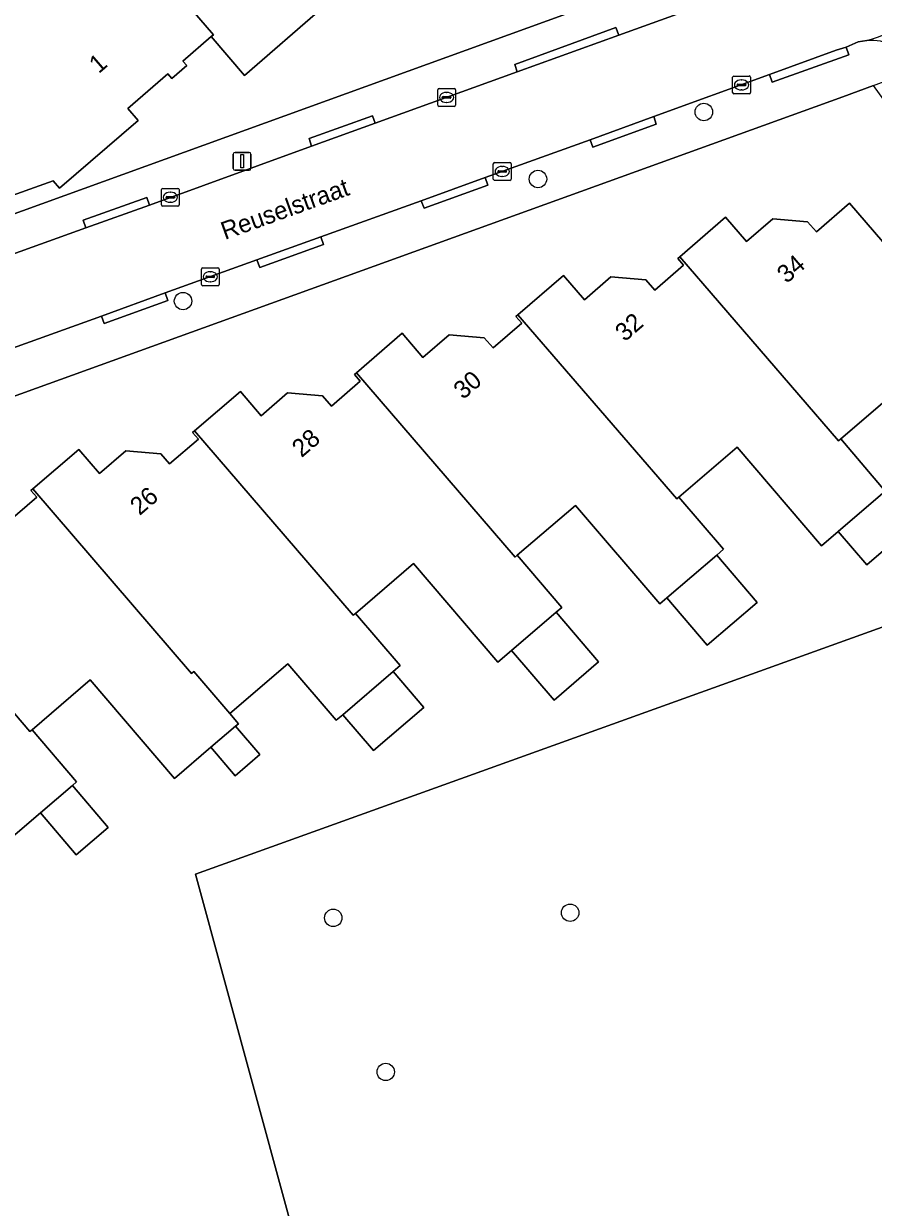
# Model space of a CAD drawing. Extents: x 157320 to 158835, y 386650 to 388491.
# Drawn here: x 157817.1 to 157864.7, y 388000 to 388066.3 of the extents above; entities that cross this region are included whole.
import ezdxf

# ---------------------------------------------------------------- set-up
doc = ezdxf.new("R2010")
doc.units = 0
for name, color, linetype in [('IMGEO_Boom', 7, 'Continuous'), ('IMGEO_Erf', 7, 'Continuous'), ('IMGEO_Fietspad_open', 7, 'Continuous'), ('IMGEO_Groenvoorziening', 7, 'Continuous'), ('IMGEO_Kolk', 7, 'Continuous'), ('IMGEO_Lichtmast', 7, 'Continuous'), ('IMGEO_Openbare_ruimte_label', 7, 'Continuous'), ('IMGEO_Pand', 7, 'Continuous'), ('IMGEO_Pand_nummerreeks', 7, 'Continuous'), ('IMGEO_Rijbaan_lokaal_open', 7, 'Continuous'), ('IMGEO_Voetpad_open', 7, 'Continuous')]:
    doc.layers.add(name, color=color, linetype=linetype)

msp = doc.modelspace()

# ---------------------------------------------------------------- linework, layer by layer
at = {"layer": 'IMGEO_Boom'}
for centre in [(157855.228, 388061.377), (157845.923, 388057.622), (157826.016, 388050.78), (157834.441, 388016.215), (157847.729, 388016.502), (157837.386, 388007.58)]:
    msp.add_circle(centre, 0.489, dxfattribs=at)
at = {"layer": 'IMGEO_Erf'}
for points in [[(157811.369, 388053.802), (157858.99, 388071.036)], [(157833.86, 388067.24), (157829.47, 388063.43), (157827.596, 388065.605), (157826, 388064.23), (157826.22, 388063.975), (157825.385, 388063.255), (157825.165, 388063.51), (157822.912, 388061.569), (157823.493, 388060.894), (157819.09, 388057.1), (157818.73, 388057.516), (157809.452, 388054.214)], [(157872.203, 388052.525), (157872.108, 388052.666), (157864.749, 388062.866), (157863.027, 388062.219), (157789.935, 388035.857), (157787.918, 388033.48), (157787.622, 388032.011), (157805.73, 388011.032), (157799.757, 388008.806), (157779.578, 388032.104), (157761.484, 388053.009), (157758.247, 388056.749)], [(157816.193, 388038.397), (157817.812, 388039.787), (157817.486, 388040.167), (157817.6, 388040.265), (157820.17, 388042.47), (157821.33, 388041.12), (157822.809, 388042.391), (157824.768, 388042.228), (157825.263, 388041.652), (157826.879, 388043.04), (157826.553, 388043.419), (157826.667, 388043.517), (157829.23, 388045.72), (157830.407, 388044.357), (157831.884, 388045.632), (157833.844, 388045.475), (157834.341, 388044.9), (157835.954, 388046.293), (157835.627, 388046.671), (157835.74, 388046.769), (157838.3, 388048.98), (157839.473, 388047.617), (157840.949, 388048.888), (157842.906, 388048.728), (157843.402, 388048.153), (157845.014, 388049.541), (157844.688, 388049.919), (157844.801, 388050.017), (157847.36, 388052.22), (157848.538, 388050.855), (157850.016, 388052.131), (157851.979, 388051.973), (157852.476, 388051.397), (157854.091, 388052.791), (157853.764, 388053.17), (157853.877, 388053.268), (157856.44, 388055.48), (157857.615, 388054.117), (157859.091, 388055.39), (157861.05, 388055.23), (157861.55, 388054.66), (157863.39, 388056.27), (157874.48, 388043.41)], [(157826.721, 388018.662), (157872.771, 388035.222), (157869.818, 388034.717), (157868.427, 388036.34), (157875.353, 388042.274), (157876.04, 388041.477), (157877.895, 388049.402), (157876.811, 388049.72), (157875.588, 388050.143)], [(157866.167, 388045.851), (157862.905, 388043.057), (157865.407, 388040.136)], [(157867.009, 388038.266), (157864.369, 388036.004), (157862.766, 388037.874), (157861.826, 388037.069), (157857.095, 388042.592), (157853.833, 388039.797), (157856.335, 388036.876), (157855.951, 388036.547), (157858.226, 388033.891), (157855.423, 388031.491), (157853.148, 388034.147), (157852.754, 388033.809), (157848.023, 388039.332), (157844.761, 388036.537), (157847.263, 388033.617), (157846.944, 388033.344), (157849.328, 388030.562), (157846.828, 388028.419), (157844.444, 388031.202), (157843.682, 388030.549), (157838.951, 388036.072), (157835.689, 388033.278), (157838.191, 388030.357), (157837.795, 388030.018), (157839.513, 388028.012), (157836.69, 388025.594), (157834.972, 388027.599), (157834.61, 388027.289), (157831.895, 388030.458), (157828.633, 388027.664), (157829.119, 388027.097), (157828.966, 388026.966), (157830.332, 388025.371), (157828.946, 388024.183), (157827.58, 388025.778), (157825.539, 388024.03), (157820.807, 388029.553), (157817.545, 388026.758), (157820.047, 388023.837), (157819.808, 388023.632), (157821.819, 388021.285), (157820.025, 388019.747), (157818.013, 388022.095), (157816.467, 388020.77)], [(157879.029, 387961.798), (157859.545, 387962.558), (157859.352, 387959.045), (157853.383, 387959.372), (157853.036, 387953.05), (157850.54, 387953.187), (157850.887, 387959.509), (157851.079, 387963.022), (157849.621, 387963.102), (157841.743, 387963.535), (157826.721, 388018.662)]]:
    msp.add_lwpolyline(points, dxfattribs=at)
at = {"layer": 'IMGEO_Fietspad_open'}
for centre, radius, start, end in [((157862.372, 388072.474), 7.368, 285.70476, 328.20667), ((157864.598, 388062.438), 2.952, 34.92231, 94.49869)]:
    msp.add_arc(centre, radius, start, end, dxfattribs=at)
at = {"layer": 'IMGEO_Groenvoorziening'}
msp.add_lwpolyline([(157899.444, 388004.588), (157897.773, 388043.57), (157877.895, 388049.402), (157876.04, 388041.477), (157878.513, 388038.611), (157875.004, 388035.604), (157872.771, 388035.222), (157826.721, 388018.662), (157841.743, 387963.535), (157849.621, 387963.102), (157851.079, 387963.022), (157859.545, 387962.558), (157879.029, 387961.798), (157888.448, 387961.49), (157897.091, 387960.586), (157900.699, 387996.907), (157899.765, 387997.331), (157899.647, 388000)], close=True, dxfattribs=at)
at = {"layer": 'IMGEO_Kolk'}
for p, q in [((157856.841, 388062.469), (157856.841, 388063.321)), ((157856.916, 388063.395), (157857.768, 388063.395)), ((157857.1, 388062.889), (157857.1, 388062.901)), ((157857.538, 388062.852), (157857.14, 388062.852)), ((157857.143, 388062.938), (157857.541, 388062.938)), ((157857.329, 388063.175), (157857.354, 388063.175)), ((157857.584, 388062.901), (157857.584, 388062.889)), ((157857.842, 388063.321), (157857.842, 388062.469)), ((157840.299, 388061.768), (157840.299, 388062.62)), ((157840.374, 388062.694), (157841.226, 388062.694)), ((157840.558, 388062.188), (157840.558, 388062.2)), ((157840.996, 388062.151), (157840.598, 388062.151)), ((157840.601, 388062.237), (157840.999, 388062.237)), ((157840.787, 388062.474), (157840.812, 388062.474)), ((157841.042, 388062.2), (157841.042, 388062.188)), ((157841.3, 388062.62), (157841.3, 388061.768)), ((157857.768, 388062.395), (157856.916, 388062.395)), ((157857.352, 388062.615), (157857.327, 388062.615)), ((157841.226, 388061.694), (157840.374, 388061.694)), ((157840.81, 388061.914), (157840.785, 388061.914)), ((157843.418, 388057.619), (157843.418, 388058.471)), ((157843.493, 388058.545), (157844.345, 388058.545)), ((157843.906, 388058.325), (157843.931, 388058.325)), ((157844.419, 388058.471), (157844.419, 388057.619)), ((157844.345, 388057.545), (157843.493, 388057.545)), ((157843.677, 388058.039), (157843.677, 388058.051)), ((157844.115, 388058.002), (157843.717, 388058.002)), ((157843.72, 388058.088), (157844.118, 388058.088)), ((157843.929, 388057.765), (157843.904, 388057.765)), ((157844.161, 388058.051), (157844.161, 388058.039)), ((157824.804, 388056.173), (157824.804, 388057.025)), ((157824.879, 388057.099), (157825.731, 388057.099)), ((157825.292, 388056.879), (157825.317, 388056.879)), ((157825.805, 388057.025), (157825.805, 388056.173)), ((157825.063, 388056.593), (157825.063, 388056.605)), ((157825.501, 388056.556), (157825.103, 388056.556)), ((157825.106, 388056.642), (157825.504, 388056.642)), ((157825.315, 388056.319), (157825.29, 388056.319)), ((157825.547, 388056.605), (157825.547, 388056.593)), ((157825.731, 388056.099), (157824.879, 388056.099)), ((157827.044, 388051.716), (157827.044, 388052.568)), ((157827.119, 388052.642), (157827.971, 388052.642)), ((157827.346, 388052.185), (157827.744, 388052.185)), ((157827.532, 388052.422), (157827.557, 388052.422)), ((157828.045, 388052.568), (157828.045, 388051.716)), ((157827.971, 388051.642), (157827.119, 388051.642)), ((157827.303, 388052.136), (157827.303, 388052.148)), ((157827.741, 388052.099), (157827.343, 388052.099)), ((157827.555, 388051.862), (157827.53, 388051.862)), ((157827.787, 388052.148), (157827.787, 388052.136))]:
    msp.add_line(p, q, dxfattribs=at)
for points in [[(157856.841, 388062.469), (157856.841, 388063.321)], [(157856.916, 388063.395), (157857.768, 388063.395)], [(157857.842, 388063.321), (157857.842, 388062.469)], [(157840.299, 388061.768), (157840.299, 388062.62)], [(157840.374, 388062.694), (157841.226, 388062.694)], [(157841.3, 388062.62), (157841.3, 388061.768)], [(157857.768, 388062.395), (157856.916, 388062.395)], [(157841.226, 388061.694), (157840.374, 388061.694)], [(157843.418, 388057.619), (157843.418, 388058.471)], [(157843.493, 388058.545), (157844.345, 388058.545)], [(157844.419, 388058.471), (157844.419, 388057.619)], [(157844.345, 388057.545), (157843.493, 388057.545)], [(157824.804, 388056.173), (157824.804, 388057.025)], [(157824.879, 388057.099), (157825.731, 388057.099)], [(157825.805, 388057.025), (157825.805, 388056.173)], [(157825.731, 388056.099), (157824.879, 388056.099)], [(157827.044, 388051.716), (157827.044, 388052.568)], [(157827.119, 388052.642), (157827.971, 388052.642)], [(157828.045, 388052.568), (157828.045, 388051.716)], [(157827.971, 388051.642), (157827.119, 388051.642)]]:
    msp.add_lwpolyline(points, dxfattribs=at)
for centre, radius, start, end in [((157856.918, 388063.319), 0.0765, 91.55205, 178.44795), ((157856.918, 388063.319), 0.0765, 91.55205, 178.44795), ((157857.14, 388062.898), 0.0403, 85.87752, 175.75265), ((157857.137, 388062.888), 0.0366, 178.93798, 274.71019), ((157857.541, 388062.895), 0.043, 264.86636, 352.45326), ((157857.545, 388062.9), 0.0386, 1.73085, 96.63898), ((157857.766, 388063.319), 0.0765, 1.55205, 88.44795), ((157857.766, 388063.319), 0.0765, 1.55205, 88.44795), ((157840.376, 388062.618), 0.0765, 91.55205, 178.44795), ((157840.376, 388062.618), 0.0765, 91.55205, 178.44795), ((157840.598, 388062.197), 0.0403, 85.87752, 175.75265), ((157840.595, 388062.187), 0.0366, 178.93798, 274.71019), ((157840.999, 388062.194), 0.043, 264.86636, 352.45326), ((157841.003, 388062.199), 0.0386, 1.73085, 96.63898), ((157841.224, 388062.618), 0.0765, 1.55205, 88.44795), ((157841.224, 388062.618), 0.0765, 1.55205, 88.44795), ((157856.918, 388062.471), 0.0765, 181.55205, 268.44795), ((157856.918, 388062.471), 0.0765, 181.55205, 268.44795), ((157857.766, 388062.471), 0.0765, 271.55205, 358.44795), ((157857.766, 388062.471), 0.0765, 271.55205, 358.44795), ((157840.376, 388061.77), 0.0765, 181.55205, 268.44795), ((157840.376, 388061.77), 0.0765, 181.55205, 268.44795), ((157841.224, 388061.77), 0.0765, 271.55205, 358.44795), ((157841.224, 388061.77), 0.0765, 271.55205, 358.44795), ((157843.495, 388058.469), 0.0765, 91.55205, 178.44795), ((157843.495, 388058.469), 0.0765, 91.55205, 178.44795), ((157844.343, 388058.469), 0.0765, 1.55205, 88.44795), ((157844.343, 388058.469), 0.0765, 1.55205, 88.44795), ((157843.495, 388057.621), 0.0765, 181.55205, 268.44795), ((157843.495, 388057.621), 0.0765, 181.55205, 268.44795), ((157843.717, 388058.048), 0.0403, 85.87752, 175.75265), ((157843.714, 388058.038), 0.0366, 178.93798, 274.71019), ((157844.118, 388058.045), 0.043, 264.86636, 352.45326), ((157844.122, 388058.05), 0.0386, 1.73085, 96.63898), ((157844.343, 388057.621), 0.0765, 271.55205, 358.44795), ((157844.343, 388057.621), 0.0765, 271.55205, 358.44795), ((157824.881, 388057.023), 0.0765, 91.55205, 178.44795), ((157824.881, 388057.023), 0.0765, 91.55205, 178.44795), ((157825.729, 388057.023), 0.0765, 1.55205, 88.44795), ((157825.729, 388057.023), 0.0765, 1.55205, 88.44795), ((157824.881, 388056.175), 0.0765, 181.55205, 268.44795), ((157824.881, 388056.175), 0.0765, 181.55205, 268.44795), ((157825.103, 388056.602), 0.0403, 85.87752, 175.75265), ((157825.1, 388056.592), 0.0366, 178.93798, 274.71019), ((157825.504, 388056.599), 0.043, 264.86636, 352.45326), ((157825.508, 388056.604), 0.0386, 1.73085, 96.63898), ((157825.729, 388056.175), 0.0765, 271.55205, 358.44795), ((157825.729, 388056.175), 0.0765, 271.55205, 358.44795), ((157827.121, 388052.566), 0.0765, 91.55205, 178.44795), ((157827.121, 388052.566), 0.0765, 91.55205, 178.44795), ((157827.343, 388052.145), 0.0403, 85.87752, 175.75265), ((157827.748, 388052.147), 0.0386, 1.73085, 96.63898), ((157827.969, 388052.566), 0.0765, 1.55205, 88.44795), ((157827.969, 388052.566), 0.0765, 1.55205, 88.44795), ((157827.121, 388051.718), 0.0765, 181.55205, 268.44795), ((157827.121, 388051.718), 0.0765, 181.55205, 268.44795), ((157827.34, 388052.135), 0.0366, 178.93798, 274.71019), ((157827.744, 388052.142), 0.043, 264.86636, 352.45326), ((157827.969, 388051.718), 0.0765, 271.55205, 358.44795), ((157827.969, 388051.718), 0.0765, 271.55205, 358.44795)]:
    msp.add_arc(centre, radius, start, end, dxfattribs=at)
for centre, major_axis, ratio, start_param, end_param in [((157857.328, 388062.895), (-0.387, 0.002), 0.722429, 4.712389, 7.853982), ((157857.353, 388062.895), (-0.39, 0.002), 0.717154, 1.570796, 4.712389), ((157840.786, 388062.194), (-0.387, 0.002), 0.722429, 4.712389, 7.853982), ((157840.811, 388062.194), (-0.39, 0.002), 0.717154, 1.570796, 4.712389), ((157843.905, 388058.045), (-0.387, 0.002), 0.722429, 4.712389, 7.853982), ((157843.93, 388058.045), (-0.39, 0.002), 0.717154, 1.570796, 4.712389), ((157825.291, 388056.599), (-0.387, 0.002), 0.722429, 4.712389, 7.853982), ((157825.316, 388056.599), (-0.39, 0.002), 0.717154, 1.570796, 4.712389), ((157827.531, 388052.142), (-0.387, 0.002), 0.722429, 4.712389, 7.853982), ((157827.556, 388052.142), (-0.39, 0.002), 0.717154, 1.570796, 4.712389)]:
    msp.add_ellipse(centre, major_axis=major_axis, ratio=ratio, start_param=start_param, end_param=end_param, dxfattribs=at)
at = {"layer": 'IMGEO_Lichtmast'}
for p, q in [((157828.836, 388058.216), (157828.836, 388059.016)), ((157828.836, 388059.016), (157828.836, 388058.216)), ((157828.936, 388059.116), (157829.726, 388059.116)), ((157829.726, 388059.116), (157828.936, 388059.116)), ((157829.826, 388059.016), (157829.826, 388058.216)), ((157829.826, 388058.216), (157829.826, 388059.016)), ((157829.726, 388058.116), (157828.936, 388058.116)), ((157828.936, 388058.116), (157829.726, 388058.116))]:
    msp.add_line(p, q, dxfattribs=at)
msp.add_lwpolyline([(157829.256, 388058.991), (157829.406, 388058.991), (157829.406, 388058.241), (157829.256, 388058.241), (157829.256, 388058.991)], dxfattribs=at)
for centre, start, end in [((157828.936, 388059.016), 90, 180), ((157828.936, 388059.016), 90, 180), ((157829.726, 388059.016), 0, 90), ((157829.726, 388059.016), 360, 90), ((157828.936, 388058.216), 180, 270), ((157828.936, 388058.216), 180, 270), ((157829.726, 388058.216), 270, 0), ((157829.726, 388058.216), 270, 0)]:
    msp.add_arc(centre, 0.1, start, end, dxfattribs=at)
at = {"layer": 'IMGEO_Pand'}
for points in [[(157834.679, 388076.02), (157834.806, 388076.131), (157828.612, 388083.32), (157828.254, 388083.004), (157825.19, 388080.361), (157830.083, 388074.7), (157824.419, 388069.784), (157824.299, 388069.68), (157827.719, 388065.711), (157827.596, 388065.605), (157829.47, 388063.43), (157833.86, 388067.24), (157833.278, 388067.915), (157835.503, 388069.832), (157835.762, 388069.532), (157836.674, 388070.318), (157836.416, 388070.618), (157837.967, 388071.955), (157838.09, 388072.061)], [(157862.905, 388043.057), (157866.167, 388045.851), (157870.892, 388040.336), (157874.48, 388043.41), (157863.39, 388056.27), (157861.55, 388054.66), (157861.05, 388055.23), (157859.091, 388055.39), (157857.615, 388054.117), (157856.44, 388055.48), (157853.877, 388053.268), (157862.779, 388042.949)], [(157853.877, 388053.268), (157853.764, 388053.17), (157854.091, 388052.791), (157852.476, 388051.397), (157851.979, 388051.973), (157850.016, 388052.131), (157848.538, 388050.855), (157847.36, 388052.22), (157844.801, 388050.017), (157853.708, 388039.69), (157853.833, 388039.797), (157857.095, 388042.592), (157861.826, 388037.069), (157862.766, 388037.874), (157865.407, 388040.136), (157862.905, 388043.057), (157862.779, 388042.949)], [(157844.801, 388050.017), (157844.688, 388049.919), (157845.014, 388049.541), (157843.402, 388048.153), (157842.906, 388048.728), (157840.949, 388048.888), (157839.473, 388047.617), (157838.3, 388048.98), (157835.74, 388046.769), (157844.639, 388036.433), (157844.761, 388036.537), (157848.023, 388039.332), (157852.754, 388033.809), (157853.148, 388034.147), (157855.951, 388036.547), (157856.335, 388036.876), (157853.833, 388039.797), (157853.708, 388039.69)], [(157835.74, 388046.769), (157835.627, 388046.671), (157835.954, 388046.293), (157834.341, 388044.9), (157833.844, 388045.475), (157831.884, 388045.632), (157830.407, 388044.357), (157829.23, 388045.72), (157826.667, 388043.517), (157835.567, 388033.174), (157835.689, 388033.278), (157838.951, 388036.072), (157843.682, 388030.549), (157844.444, 388031.202), (157846.944, 388033.344), (157847.263, 388033.617), (157844.761, 388036.537), (157844.639, 388036.433)], [(157826.667, 388043.517), (157826.553, 388043.419), (157826.879, 388043.04), (157825.263, 388041.652), (157824.768, 388042.228), (157822.809, 388042.391), (157821.33, 388041.12), (157820.17, 388042.47), (157817.6, 388040.265), (157826.496, 388029.915), (157826.617, 388030.018), (157828.633, 388027.664), (157831.895, 388030.458), (157834.61, 388027.289), (157834.972, 388027.599), (157837.795, 388030.018), (157838.191, 388030.357), (157835.689, 388033.278), (157835.567, 388033.174)], [(157817.6, 388040.265), (157817.486, 388040.167), (157817.812, 388039.787), (157816.193, 388038.397), (157815.697, 388038.975), (157813.734, 388039.139), (157812.251, 388037.867), (157811.09, 388039.22), (157808.557, 388037.021), (157817.43, 388026.659), (157817.545, 388026.758), (157820.807, 388029.553), (157825.539, 388024.03), (157827.58, 388025.778), (157828.966, 388026.966), (157829.119, 388027.097), (157828.633, 388027.664), (157826.617, 388030.018), (157826.496, 388029.915)], [(157865.407, 388040.136), (157862.766, 388037.874), (157864.369, 388036.004), (157867.009, 388038.266)], [(157808.557, 388037.021), (157808.44, 388036.92), (157808.767, 388036.54), (157807.146, 388035.148), (157806.65, 388035.726), (157804.686, 388035.89), (157803.203, 388034.616), (157802.04, 388035.97), (157799.473, 388033.767), (157808.364, 388023.392), (157808.48, 388023.491), (157811.742, 388026.285), (157816.467, 388020.77), (157818.013, 388022.095), (157819.808, 388023.632), (157820.047, 388023.837), (157817.545, 388026.758), (157817.43, 388026.659)], [(157855.951, 388036.547), (157853.148, 388034.147), (157855.423, 388031.491), (157858.226, 388033.891)], [(157846.944, 388033.344), (157844.444, 388031.202), (157846.828, 388028.419), (157849.328, 388030.562)], [(157837.795, 388030.018), (157834.972, 388027.599), (157836.69, 388025.594), (157839.513, 388028.012)], [(157828.966, 388026.966), (157827.58, 388025.778), (157828.946, 388024.183), (157830.332, 388025.371)], [(157819.808, 388023.632), (157818.013, 388022.095), (157820.025, 388019.747), (157821.819, 388021.285)]]:
    msp.add_lwpolyline(points, close=True, dxfattribs=at)
for points in [[(157825.165, 388063.51), (157825.385, 388063.255), (157826.22, 388063.975), (157826, 388064.23), (157827.596, 388065.605), (157827.719, 388065.711), (157824.299, 388069.68), (157824.419, 388069.784), (157818.298, 388076.89), (157817.887, 388076.694), (157814.81, 388074.03), (157812.28, 388071.64), (157811.734, 388071.168), (157816.553, 388065.604), (157813.8, 388063.22), (157810.572, 388060.425), (157809.917, 388061.18)], [(157809.452, 388054.214), (157818.73, 388057.516), (157819.09, 388057.1), (157823.493, 388060.894), (157822.912, 388061.569), (157825.165, 388063.51)]]:
    msp.add_lwpolyline(points, dxfattribs=at)
at = {"layer": 'IMGEO_Rijbaan_lokaal_open'}
for points in [[(157860.371, 388069.272), (157856.8, 388067.984), (157850.463, 388065.692), (157844.764, 388063.624), (157836.799, 388060.75), (157833.226, 388059.466), (157824.127, 388056.162), (157820.568, 388054.882), (157811.783, 388051.723), (157798.203, 388046.846), (157788.356, 388043.287)], [(157815.786, 388047.904), (157821.44, 388049.937), (157825.022, 388051.237), (157830.161, 388053.093), (157833.74, 388054.377), (157839.382, 388056.402), (157842.965, 388057.698), (157848.849, 388059.821), (157852.419, 388061.122), (157858.914, 388063.471), (157862.645, 388064.85), (157863.207, 388065.01), (157863.886, 388065.303), (157864.366, 388065.381)]]:
    msp.add_lwpolyline(points, dxfattribs=at)
msp.add_arc((157862.372, 388072.474), 7.368, 285.70476, 328.20667, dxfattribs=at)
at = {"layer": 'IMGEO_Voetpad_open'}
for points in [[(157858.99, 388071.036), (157811.369, 388053.802), (157796.141, 388048.381), (157787.67, 388045.314)], [(157788.356, 388043.287), (157798.203, 388046.846), (157798.06, 388047.257), (157811.642, 388052.15), (157811.783, 388051.723), (157820.568, 388054.882), (157820.421, 388055.31), (157823.977, 388056.59), (157824.127, 388056.162), (157833.226, 388059.466), (157833.09, 388059.89), (157836.65, 388061.164), (157836.799, 388060.75), (157844.764, 388063.624), (157844.624, 388064.048), (157850.3, 388066.106), (157850.463, 388065.692), (157856.8, 388067.984), (157856.628, 388068.408), (157860.213, 388069.686), (157860.371, 388069.272)], [(157864.366, 388065.381), (157863.886, 388065.303), (157863.207, 388065.01), (157863.363, 388064.581), (157859.054, 388063.043), (157858.914, 388063.471), (157852.419, 388061.122), (157852.546, 388060.695), (157848.999, 388059.399), (157848.849, 388059.821), (157842.965, 388057.698), (157843.113, 388057.276), (157839.532, 388055.988), (157839.382, 388056.402), (157833.74, 388054.377), (157833.893, 388053.96), (157830.317, 388052.666), (157830.161, 388053.093), (157825.022, 388051.237), (157825.165, 388050.815), (157821.601, 388049.519), (157821.44, 388049.937), (157815.786, 388047.904)], [(157765.699, 388056.466), (157765.61, 388056.569), (157761.484, 388053.009), (157779.578, 388032.104), (157789.935, 388035.857), (157863.027, 388062.219), (157864.749, 388062.866), (157867.25, 388063.806), (157867.018, 388064.128)]]:
    msp.add_lwpolyline(points, dxfattribs=at)
for points in [[(157850.463, 388065.692), (157850.3, 388066.106), (157844.624, 388064.048), (157844.764, 388063.624)], [(157858.914, 388063.471), (157859.054, 388063.043), (157863.363, 388064.581), (157863.207, 388065.01), (157862.645, 388064.85)], [(157833.226, 388059.466), (157836.799, 388060.75), (157836.65, 388061.164), (157833.09, 388059.89)], [(157852.419, 388061.122), (157848.849, 388059.821), (157848.999, 388059.399), (157852.546, 388060.695)], [(157842.965, 388057.698), (157839.382, 388056.402), (157839.532, 388055.988), (157843.113, 388057.276)], [(157824.127, 388056.162), (157823.977, 388056.59), (157820.421, 388055.31), (157820.568, 388054.882)], [(157833.74, 388054.377), (157830.161, 388053.093), (157830.317, 388052.666), (157833.893, 388053.96)], [(157825.022, 388051.237), (157821.44, 388049.937), (157821.601, 388049.519), (157825.165, 388050.815)]]:
    msp.add_lwpolyline(points, close=True, dxfattribs=at)
msp.add_arc((157864.598, 388062.438), 2.952, 34.92231, 94.49869, dxfattribs=at)

# ---------------------------------------------------------------- texts
at = {"layer": 'IMGEO_Openbare_ruimte_label'}
msp.add_text('Reuselstraat', height=1, rotation=19.81181, dxfattribs=at).set_placement((157828.363, 388054.204))
at = {"layer": 'IMGEO_Pand_nummerreeks'}
for s, rotation, p in [('1', 40.74876, (157821.285, 388063.494)), ('34', 40.77666, (157859.87, 388051.73)), ('32', 40.80605, (157850.793, 388048.468)), ('30', 40.73157, (157841.728, 388045.229)), ('28', 40.80032, (157832.665, 388041.973)), ('26', 40.67427, (157823.581, 388038.729))]:
    msp.add_text(s, height=1, rotation=rotation, dxfattribs=at).set_placement(p)

doc.saveas('drawing.dxf')
